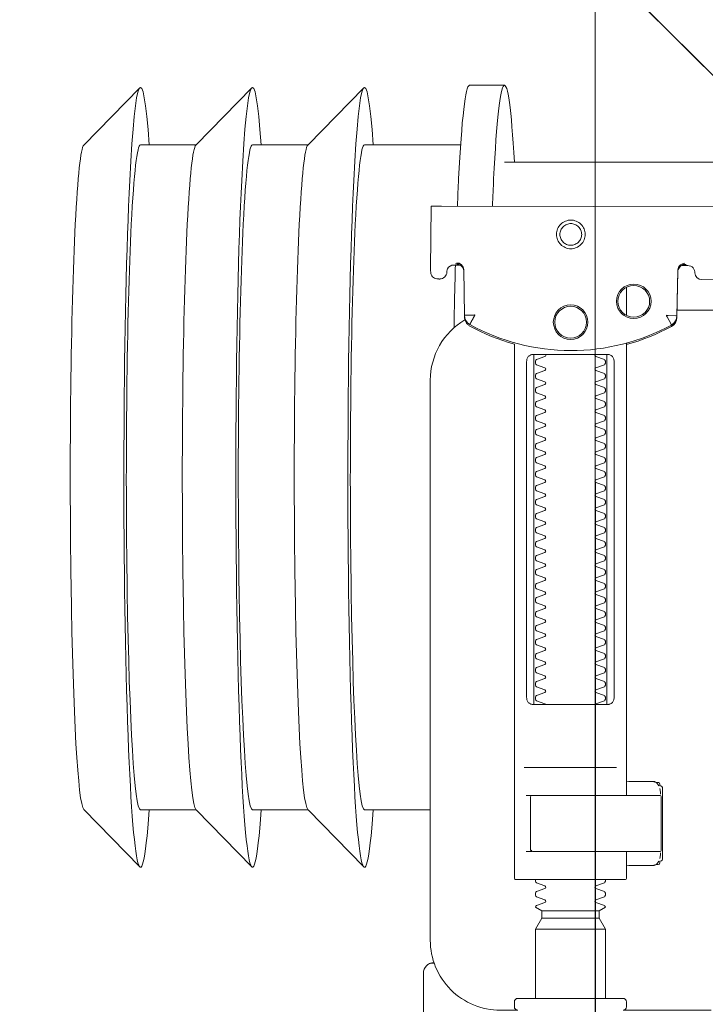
# Model space of a CAD drawing. Header units: millimetres. Extents: x 23192 to 177760, y -399809 to -79279.
# Tile 540 of 656: x 73040 to 73050, y -197899 to -197884. Entities that reach past the tile are written whole.
import ezdxf

# ---------------------------------------------------------------- set-up
doc = ezdxf.new("R2010")
doc.units = ezdxf.units.MM
doc.layers.get('0').update_dxf_attribs({"lineweight": 0})
doc.layers.add('!! wymiary osi', color=250, linetype='Continuous', lineweight=9)
doc.layers.add('!!_@ wypos sanit nd', color=7, linetype='Continuous', lineweight=0, plot=False)
doc.styles.add('TXT', font='simplex.shx')
doc.dimstyles.new('DIM50', dxfattribs={"dimscale": 5, "dimtxt": 2.5, "dimasz": 1.5, "dimexe": 0, "dimexo": 0, "dimgap": 0.5, "dimtad": 1, "dimdec": 4, "dimrnd": 0.5, "dimdsep": 46, "dimtxsty": 'TXT', "dimblk1": 'TICK1', "dimblk2": 'TICK1', "dimsah": 1, "dimcen": 0, "dimse1": 1, "dimse2": 1, "dimclrd": 1, "dimclre": 7, "dimclrt": 9, "dimadec": 0, "dimazin": 0, "dimtfac": 1, "dimtdec": 4, "dimtmove": 2, "dimatfit": 3, "dimldrblk": 'TICK1', "dimfxl": 1, "dimtolj": 1, "dimarcsym": 0})

# ---------------------------------------------------------------- blocks, each defined once
blk = doc.blocks.new('A$Cff2eaf8b')
for points in [[(-0.24945, 0.09108), (-0.24147, 0.09927)], [(-0.24136, 0.09113), (-0.23342, 0.09113), (-0.22548, 0.09927)], [(-0.22538, 0.09113), (-0.21743, 0.09113), (-0.2095, 0.09927)], [(-0.18941, 0.09963), (-0.19441, 0.09963)], [(-0.19567, 0.09113), (-0.20939, 0.09113)], [(-0.18941, 0.08863), (-0.04454, 0.08863), (-0.04035, 0.08853), (-0.03617, 0.08824), (-0.032, 0.08775), (-0.02786, 0.08707), (-0.02376, 0.08619), (-0.0197, 0.08513), (-0.0157, 0.08388), (-0.01176, 0.08244), (-0.00789, 0.08082), (-0.0041, 0.07902), (-0.0004, 0.07705), (0.0032, 0.0749), (0.0067, 0.0726), (0.01009, 0.07012), (0.01337, 0.0675)], [(-0.19839, 0.08237), (-0.11148, 0.08219)], [(-0.19594, 0.07411), (-0.19609, 0.07411), (-0.19639, 0.07411), (-0.19593, 0.07402), (-0.19578, 0.07396), (-0.19564, 0.07387), (-0.19551, 0.07376), (-0.1954, 0.07363), (-0.19532, 0.07349), (-0.19526, 0.07333), (-0.19523, 0.07317)], [(-0.16479, 0.06647), (-0.16466, 0.07302), (-0.16465, 0.07318), (-0.16461, 0.07333), (-0.16454, 0.07348), (-0.16445, 0.07361), (-0.16435, 0.07373), (-0.16422, 0.07383), (-0.16409, 0.07391), (-0.16394, 0.07396), (-0.16349, 0.07404), (-0.1638, 0.07405), (-0.16395, 0.07405)], [(-0.172, 0.07079), (-0.172, 0.06674)], [(0.16493, 0.0675), (-0.16477, 0.0675)], [(-0.172, 0.06279), (-0.172, -0.00182)], [(-0.1852, 0.06018), (-0.1852, 0.01218)], [(-0.1748, 0.01218), (-0.1748, 0.06018)], [(-0.17342, 0.00218), (-0.18659, 0.00218)], [(-0.172, 0.00012), (-0.17167, 0.00018), (-0.1682, 0.00018), (-0.1681, 0.00018), (-0.16799, 0.00016), (-0.16789, 0.00007), (-0.16779, 0.00006), (-0.16762, 0.00005), (-0.16752, 0.00005), (-0.16741, 0.00003), (-0.1673, -0.00004), (-0.16725, -0.00018), (-0.16725, -0.00044), (-0.16711, -0.00046), (-0.16701, -0.0005), (-0.16693, -0.00056), (-0.16688, -0.0007), (-0.16688, -0.01094), (-0.16692, -0.01107), (-0.16701, -0.01115), (-0.16725, -0.0112), (-0.16725, -0.01147), (-0.16728, -0.01157), (-0.16735, -0.01164), (-0.16746, -0.01168), (-0.16762, -0.01169), (-0.16775, -0.0117), (-0.16789, -0.01172), (-0.16797, -0.01179), (-0.16807, -0.01182), (-0.1682, -0.01182), (-0.17167, -0.01182), (-0.172, -0.01177)], [(-0.16829, 0.00017), (-0.16772, 0.00003), (-0.16738, -0.00042)], [(-0.16723, -0.00083), (-0.16714, -0.00136), (-0.16713, -0.00163)], [(-0.18633, -0.00182), (-0.17526, -0.00182), (-0.17367, -0.00182)], [(-0.24945, -0.00383), (-0.24147, -0.01202)], [(-0.24136, -0.00387), (-0.23342, -0.00387), (-0.22548, -0.01202)], [(-0.22538, -0.00387), (-0.21743, -0.00387), (-0.2095, -0.01202)], [(-0.2, -0.00387), (-0.20939, -0.00387)], [(-0.18633, -0.00982), (-0.18551, -0.00982), (-0.18567, -0.00972), (-0.1857, -0.00962)], [(-0.16738, -0.01122), (-0.16772, -0.01167), (-0.16829, -0.01182)], [(-0.16713, -0.01002), (-0.16714, -0.01028), (-0.16723, -0.01081)], [(-0.1841, -0.0183), (-0.1759, -0.0183)], [(-0.1759, -0.01936), (-0.1841, -0.01936)], [(-0.175, -0.02092), (-0.185, -0.02092)], [(-0.20001, -0.0258), (-0.19988, -0.02576), (-0.19976, -0.02573), (-0.19963, -0.02571), (-0.19948, -0.02571)], [(-0.20099, -0.02721), (-0.20099, -0.0722)]]:
    blk.add_lwpolyline(points)
for points in [[(-0.19989, 0.08236), (-0.19995, 0.07336, 0.009369), (-0.19994, 0.07293), (-0.19992, 0.07276), (-0.19986, 0.07259), (-0.19979, 0.07243), (-0.19968, 0.07229), (-0.19955, 0.07217), (-0.19941, 0.07208), (-0.19924, 0.07201), (-0.19908, 0.07197), (-0.19895, 0.07196), (-0.1988, 0.07196)], [(-0.16413, 0.07389), (-0.16324, 0.07389), (-0.16303, 0.07386), (-0.16283, 0.0738), (-0.16264, 0.07369), (-0.16249, 0.07354), (-0.16237, 0.07337), (-0.16228, 0.07317), (-0.16225, 0.07297, 0.002299), (-0.16224, 0.07285, 0.40455), (-0.16124, 0.07188), (-0.11145, 0.07178)], [(-0.19576, 0.07395), (-0.19665, 0.07395, 0.282591), (-0.19754, 0.0734), (-0.19758, 0.07331), (-0.19761, 0.0732), (-0.19763, 0.07311), (-0.19764, 0.07296, -0.415352), (-0.19865, 0.07196)], [(-0.19623, 0.07426), (-0.19588, 0.0742), (-0.19555, 0.07399), (-0.19533, 0.07367), (-0.19523, 0.07332), (-0.19513, 0.06676), (-0.19513, 0.0667, 0.265347), (-0.19435, 0.06544, 0.125711), (-0.17997, 0.06173, 0.125711), (-0.16558, 0.06538, 0.26954), (-0.1648, 0.06667), (-0.16467, 0.07322), (-0.16464, 0.07344), (-0.16456, 0.07365), (-0.16444, 0.07383), (-0.16428, 0.07399), (-0.1641, 0.0741), (-0.16389, 0.07417), (-0.16368, 0.0742)], [(-0.15993, -0.0325), (-0.17249, -0.0325, 0.405519), (-0.172, -0.032), (-0.172, -0.0313, 0.414214), (-0.1725, -0.0308), (-0.1875, -0.0308, 0.414214), (-0.188, -0.0313), (-0.188, -0.032, 0.405519), (-0.18751, -0.0325), (-0.19, -0.0325, -0.414214), (-0.2, -0.0225), (-0.2, 0.0575, -0.266001), (-0.19506, 0.06612)], [(-0.19513, 0.06651), (-0.19511, 0.06632), (-0.19509, 0.06622), (-0.19506, 0.06612), (-0.19503, 0.06602), (-0.19498, 0.06592), (-0.19493, 0.06582), (-0.19488, 0.06573), (-0.19482, 0.06564), (-0.19475, 0.06556), (-0.19468, 0.06548), (-0.1946, 0.06541), (-0.19452, 0.06535), (-0.19443, 0.06529), (-0.19434, 0.06524), (-0.19358, 0.06483), (-0.19281, 0.06445), (-0.19203, 0.0641), (-0.19125, 0.06376), (-0.19045, 0.06345), (-0.18964, 0.06316), (-0.18882, 0.06289), (-0.188, 0.06265), (-0.188, -0.01362, 0.414214), (-0.1878, -0.01382), (-0.17545, -0.01382), (-0.1722, -0.01382, 0.414214), (-0.172, -0.01362), (-0.172, -0.00982)], [(-0.172, 0.0626), (-0.17117, 0.06284), (-0.17034, 0.0631), (-0.16952, 0.06339), (-0.16872, 0.0637), (-0.16792, 0.06404), (-0.16713, 0.06439), (-0.16635, 0.06477), (-0.16558, 0.06518), (-0.16557, 0.06518, 0.269546), (-0.16479, 0.06647)], [(-0.18353, 0.01118, 0.182836), (-0.18364, 0.01127), (-0.18485, 0.01168, 0.050055), (-0.185, 0.01194), (-0.185, 0.01222, 0.050055), (-0.18485, 0.01248), (-0.18364, 0.01289, 0.719897), (-0.18364, 0.01327), (-0.18485, 0.01368, 0.050055), (-0.185, 0.01394), (-0.185, 0.01422, 0.050055), (-0.18485, 0.01448), (-0.18364, 0.01489, 0.719897), (-0.18364, 0.01527), (-0.18485, 0.01568, 0.050055), (-0.185, 0.01594), (-0.185, 0.01622, 0.050055), (-0.18485, 0.01648), (-0.18364, 0.01689, 0.719897), (-0.18364, 0.01727), (-0.18485, 0.01768, 0.050055), (-0.185, 0.01794), (-0.185, 0.01822, 0.050055), (-0.18485, 0.01848), (-0.18364, 0.01889, 0.719897), (-0.18364, 0.01927), (-0.18485, 0.01968, 0.050055), (-0.185, 0.01994), (-0.185, 0.02022, 0.050055), (-0.18485, 0.02048), (-0.18364, 0.02089, 0.719897), (-0.18364, 0.02127), (-0.18485, 0.02168, 0.050055), (-0.185, 0.02194), (-0.185, 0.02222, 0.050055), (-0.18485, 0.02248), (-0.18364, 0.02289, 0.719897), (-0.18364, 0.02327), (-0.18485, 0.02368, 0.050055), (-0.185, 0.02394), (-0.185, 0.02422, 0.050055), (-0.18485, 0.02448), (-0.18364, 0.02489, 0.719897), (-0.18364, 0.02527), (-0.18485, 0.02568, 0.050055), (-0.185, 0.02594), (-0.185, 0.02622, 0.050055), (-0.18485, 0.02648), (-0.18364, 0.02689, 0.719897), (-0.18364, 0.02727), (-0.18485, 0.02768, 0.050055), (-0.185, 0.02794), (-0.185, 0.02822, 0.050055), (-0.18485, 0.02848), (-0.18364, 0.02889, 0.719897), (-0.18364, 0.02927), (-0.18485, 0.02968, 0.050055), (-0.185, 0.02994), (-0.185, 0.03022, 0.050055), (-0.18485, 0.03048), (-0.18364, 0.03089, 0.719897), (-0.18364, 0.03127), (-0.18485, 0.03168, 0.050055), (-0.185, 0.03194), (-0.185, 0.03222, 0.050055), (-0.18485, 0.03248), (-0.18364, 0.03289, 0.719897), (-0.18364, 0.03327), (-0.18485, 0.03368, 0.050055), (-0.185, 0.03394), (-0.185, 0.03422, 0.050055), (-0.18485, 0.03448), (-0.18364, 0.03489, 0.719897), (-0.18364, 0.03527), (-0.18485, 0.03568, 0.050055), (-0.185, 0.03594), (-0.185, 0.03622, 0.050055), (-0.18485, 0.03648), (-0.18364, 0.03689, 0.719897), (-0.18364, 0.03727), (-0.18485, 0.03768, 0.050055), (-0.185, 0.03794), (-0.185, 0.03822, 0.050055), (-0.18485, 0.03848), (-0.18364, 0.03889, 0.719897), (-0.18364, 0.03927), (-0.18485, 0.03968, 0.050055), (-0.185, 0.03994), (-0.185, 0.04022, 0.050055), (-0.18485, 0.04048), (-0.18364, 0.04089, 0.719897), (-0.18364, 0.04127), (-0.18485, 0.04168, 0.050055), (-0.185, 0.04194), (-0.185, 0.04222, 0.050055), (-0.18485, 0.04248), (-0.18364, 0.04289, 0.719897), (-0.18364, 0.04327), (-0.18485, 0.04368, 0.050055), (-0.185, 0.04394), (-0.185, 0.04422, 0.050055), (-0.18485, 0.04448), (-0.18364, 0.04489, 0.719897), (-0.18364, 0.04527), (-0.18485, 0.04568, 0.050055), (-0.185, 0.04594), (-0.185, 0.04622, 0.050055), (-0.18485, 0.04648), (-0.18364, 0.04689, 0.719897), (-0.18364, 0.04727), (-0.18485, 0.04768, 0.050055), (-0.185, 0.04794), (-0.185, 0.04822, 0.050055), (-0.18485, 0.04848), (-0.18364, 0.04889, 0.719897), (-0.18364, 0.04927), (-0.18485, 0.04968, 0.050055), (-0.185, 0.04994), (-0.185, 0.05022, 0.050055), (-0.18485, 0.05048), (-0.18364, 0.05089, 0.719897), (-0.18364, 0.05127), (-0.18485, 0.05168, 0.050055), (-0.185, 0.05194), (-0.185, 0.05222, 0.050055), (-0.18485, 0.05248), (-0.18364, 0.05289, 0.719897), (-0.18364, 0.05327), (-0.18485, 0.05368, 0.050055), (-0.185, 0.05394), (-0.185, 0.05422, 0.050055), (-0.18485, 0.05448), (-0.18364, 0.05489, 0.719897), (-0.18364, 0.05527), (-0.18485, 0.05568, 0.050055), (-0.185, 0.05594), (-0.185, 0.05622, 0.050055), (-0.18485, 0.05648), (-0.18364, 0.05689, 0.719897), (-0.18364, 0.05727), (-0.18485, 0.05768, 0.050055), (-0.185, 0.05794), (-0.185, 0.05822, 0.050055), (-0.18485, 0.05848), (-0.18364, 0.05889, 0.719897), (-0.18364, 0.05927), (-0.18485, 0.05968, 0.050055), (-0.185, 0.05994), (-0.185, 0.06022, 0.050055), (-0.18485, 0.06048), (-0.18364, 0.06089, 0.474594), (-0.18353, 0.06118)], [(-0.17647, 0.06118, 0.474594), (-0.17636, 0.06089), (-0.17515, 0.06048, 0.050055), (-0.175, 0.06022), (-0.175, 0.05994, 0.050055), (-0.17515, 0.05968), (-0.17636, 0.05927, 0.719897), (-0.17636, 0.05889), (-0.17515, 0.05848, 0.050055), (-0.175, 0.05822), (-0.175, 0.05794, 0.050055), (-0.17515, 0.05768), (-0.17636, 0.05727, 0.719897), (-0.17636, 0.05689), (-0.17515, 0.05648, 0.050055), (-0.175, 0.05622), (-0.175, 0.05594, 0.050055), (-0.17515, 0.05568), (-0.17636, 0.05527, 0.719897), (-0.17636, 0.05489), (-0.17515, 0.05448, 0.050055), (-0.175, 0.05422), (-0.175, 0.05394, 0.050055), (-0.17515, 0.05368), (-0.17636, 0.05327, 0.719897), (-0.17636, 0.05289), (-0.17515, 0.05248, 0.050055), (-0.175, 0.05222), (-0.175, 0.05194, 0.050055), (-0.17515, 0.05168), (-0.17636, 0.05127, 0.719897), (-0.17636, 0.05089), (-0.17515, 0.05048, 0.050055), (-0.175, 0.05022), (-0.175, 0.04994, 0.050055), (-0.17515, 0.04968), (-0.17636, 0.04927, 0.719897), (-0.17636, 0.04889), (-0.17515, 0.04848, 0.050055), (-0.175, 0.04822), (-0.175, 0.04794, 0.050055), (-0.17515, 0.04768), (-0.17636, 0.04727, 0.719897), (-0.17636, 0.04689), (-0.17515, 0.04648, 0.050055), (-0.175, 0.04622), (-0.175, 0.04594, 0.050055), (-0.17515, 0.04568), (-0.17636, 0.04527, 0.719897), (-0.17636, 0.04489), (-0.17515, 0.04448, 0.050055), (-0.175, 0.04422), (-0.175, 0.04394, 0.050055), (-0.17515, 0.04368), (-0.17636, 0.04327, 0.719897), (-0.17636, 0.04289), (-0.17515, 0.04248, 0.050055), (-0.175, 0.04222), (-0.175, 0.04194, 0.050055), (-0.17515, 0.04168), (-0.17636, 0.04127, 0.719897), (-0.17636, 0.04089), (-0.17515, 0.04048, 0.050055), (-0.175, 0.04022), (-0.175, 0.03994, 0.050055), (-0.17515, 0.03968), (-0.17636, 0.03927, 0.719897), (-0.17636, 0.03889), (-0.17515, 0.03848, 0.050055), (-0.175, 0.03822), (-0.175, 0.03794, 0.050055), (-0.17515, 0.03768), (-0.17636, 0.03727, 0.719897), (-0.17636, 0.03689), (-0.17515, 0.03648, 0.050055), (-0.175, 0.03622), (-0.175, 0.03594, 0.050055), (-0.17515, 0.03568), (-0.17636, 0.03527, 0.719897), (-0.17636, 0.03489), (-0.17515, 0.03448, 0.050055), (-0.175, 0.03422), (-0.175, 0.03394, 0.050055), (-0.17515, 0.03368), (-0.17636, 0.03327, 0.719897), (-0.17636, 0.03289), (-0.17515, 0.03248, 0.050055), (-0.175, 0.03222), (-0.175, 0.03194, 0.050055), (-0.17515, 0.03168), (-0.17636, 0.03127, 0.719897), (-0.17636, 0.03089), (-0.17515, 0.03048, 0.050055), (-0.175, 0.03022), (-0.175, 0.02994, 0.050055), (-0.17515, 0.02968), (-0.17636, 0.02927, 0.719897), (-0.17636, 0.02889), (-0.17515, 0.02848, 0.050055), (-0.175, 0.02822), (-0.175, 0.02794, 0.050055), (-0.17515, 0.02768), (-0.17636, 0.02727, 0.719897), (-0.17636, 0.02689), (-0.17515, 0.02648, 0.050055), (-0.175, 0.02622), (-0.175, 0.02594, 0.050055), (-0.17515, 0.02568), (-0.17636, 0.02527, 0.719897), (-0.17636, 0.02489), (-0.17515, 0.02448, 0.050055), (-0.175, 0.02422), (-0.175, 0.02394, 0.050055), (-0.17515, 0.02368), (-0.17636, 0.02327, 0.719897), (-0.17636, 0.02289), (-0.17515, 0.02248, 0.050055), (-0.175, 0.02222), (-0.175, 0.02194, 0.050055), (-0.17515, 0.02168), (-0.17636, 0.02127, 0.719897), (-0.17636, 0.02089), (-0.17515, 0.02048, 0.050055), (-0.175, 0.02022), (-0.175, 0.01994, 0.050055), (-0.17515, 0.01968), (-0.17636, 0.01927, 0.719897), (-0.17636, 0.01889), (-0.17515, 0.01848, 0.050055), (-0.175, 0.01822), (-0.175, 0.01794, 0.050055), (-0.17515, 0.01768), (-0.17636, 0.01727, 0.719897), (-0.17636, 0.01689), (-0.17515, 0.01648, 0.050055), (-0.175, 0.01622), (-0.175, 0.01594, 0.050055), (-0.17515, 0.01568), (-0.17636, 0.01527, 0.719897), (-0.17636, 0.01489), (-0.17515, 0.01448, 0.050055), (-0.175, 0.01422), (-0.175, 0.01394, 0.050055), (-0.17515, 0.01368), (-0.17636, 0.01327, 0.719897), (-0.17636, 0.01289), (-0.17515, 0.01248, 0.050055), (-0.175, 0.01222), (-0.175, 0.01194, 0.050055), (-0.17515, 0.01168), (-0.17636, 0.01127, 0.182836), (-0.17647, 0.01118)], [(-0.1857, -0.00202), (-0.1857, -0.00962), (-0.1857, -0.00202), (-0.18567, -0.00192), (-0.18559, -0.00184), (-0.17696, -0.00182), (-0.16725, -0.00182, -0.414214), (-0.16705, -0.00202), (-0.16705, -0.00962, -0.414214), (-0.16725, -0.00982), (-0.18543, -0.00982), (-0.18553, -0.00978), (-0.1856, -0.00962)], [(-0.185, -0.01382), (-0.185, -0.01406, -0.050055), (-0.18485, -0.01432), (-0.18364, -0.01473, -0.719897), (-0.18364, -0.01511), (-0.18485, -0.01552, -0.050055), (-0.185, -0.01578), (-0.185, -0.01606, -0.050055), (-0.18485, -0.01632), (-0.18364, -0.01673, -0.719897), (-0.18364, -0.01711), (-0.18485, -0.01752, -0.050055), (-0.185, -0.01778), (-0.1841, -0.0183), (-0.1841, -0.01936), (-0.185, -0.02092), (-0.185, -0.0308)], [(-0.175, -0.01382), (-0.175, -0.01406, 0.050055), (-0.17515, -0.01432), (-0.17636, -0.01473, 0.719897), (-0.17636, -0.01511), (-0.17515, -0.01552, 0.050055), (-0.175, -0.01578), (-0.175, -0.01606, 0.050055), (-0.17515, -0.01632), (-0.17636, -0.01673, 0.719897), (-0.17636, -0.01711), (-0.17515, -0.01752, 0.050055), (-0.175, -0.01778), (-0.1759, -0.0183), (-0.1759, -0.01936), (-0.175, -0.02092), (-0.175, -0.0308)], [(-0.20011, -0.02584, 0.091301), (-0.20056, -0.02614, 0.198909), (-0.20099, -0.02721)], [(-0.19945, -0.02578, 0.170835), (-0.20011, -0.02584)]]:
    blk.add_lwpolyline(points, format="xyb")
for points in [[(-0.17994, 0.08038), (-0.17974, 0.08037), (-0.17954, 0.08034), (-0.17935, 0.08029), (-0.17916, 0.08022), (-0.17897, 0.08013), (-0.1788, 0.08003), (-0.17864, 0.07991), (-0.17849, 0.07978), (-0.17836, 0.07963), (-0.17824, 0.07947), (-0.17814, 0.07929), (-0.17805, 0.07911), (-0.17798, 0.07892), (-0.17793, 0.07873), (-0.17791, 0.07853), (-0.1779, 0.07833), (-0.17791, 0.07813), (-0.17794, 0.07793), (-0.17799, 0.07773), (-0.17805, 0.07754), (-0.17814, 0.07736), (-0.17824, 0.07719), (-0.17836, 0.07703), (-0.1785, 0.07688), (-0.17865, 0.07675), (-0.17881, 0.07663), (-0.17898, 0.07652), (-0.17916, 0.07644), (-0.17935, 0.07637), (-0.17955, 0.07632), (-0.17975, 0.07629), (-0.17995, 0.07628), (-0.18015, 0.07629), (-0.18035, 0.07632), (-0.18054, 0.07637), (-0.18073, 0.07644), (-0.18091, 0.07653), (-0.18109, 0.07663), (-0.18125, 0.07675), (-0.18139, 0.07689), (-0.18153, 0.07704), (-0.18165, 0.0772), (-0.18175, 0.07737), (-0.18184, 0.07755), (-0.1819, 0.07774), (-0.18195, 0.07794), (-0.18198, 0.07813), (-0.18199, 0.07834), (-0.18198, 0.07854), (-0.18195, 0.07873), (-0.1819, 0.07893), (-0.18183, 0.07912), (-0.18175, 0.0793), (-0.18164, 0.07947), (-0.18152, 0.07963), (-0.18139, 0.07978), (-0.18124, 0.07992), (-0.18108, 0.08004), (-0.18091, 0.08014), (-0.18072, 0.08022), (-0.18053, 0.08029), (-0.18034, 0.08034), (-0.18014, 0.08037)], [(-0.17994, 0.07987), (-0.17979, 0.07987), (-0.17964, 0.07984), (-0.17949, 0.07981), (-0.17935, 0.07976), (-0.17921, 0.07969), (-0.17908, 0.07961), (-0.17896, 0.07952), (-0.17885, 0.07942), (-0.17874, 0.07931), (-0.17865, 0.07918), (-0.17858, 0.07905), (-0.17851, 0.07892), (-0.17846, 0.07877), (-0.17842, 0.07862), (-0.1784, 0.07847), (-0.17839, 0.07832), (-0.1784, 0.07817), (-0.17842, 0.07802), (-0.17846, 0.07787), (-0.17851, 0.07773), (-0.17858, 0.07759), (-0.17866, 0.07746), (-0.17875, 0.07734), (-0.17885, 0.07723), (-0.17896, 0.07712), (-0.17909, 0.07703), (-0.17922, 0.07696), (-0.17935, 0.07689), (-0.1795, 0.07684), (-0.17964, 0.0768), (-0.1798, 0.07678), (-0.17995, 0.07677), (-0.1801, 0.07678), (-0.18025, 0.07681), (-0.1804, 0.07684), (-0.18054, 0.07689), (-0.18068, 0.07696), (-0.18081, 0.07704), (-0.18093, 0.07713), (-0.18104, 0.07723), (-0.18114, 0.07734), (-0.18123, 0.07747), (-0.18131, 0.0776), (-0.18138, 0.07773), (-0.18143, 0.07788), (-0.18146, 0.07803), (-0.18149, 0.07818), (-0.18149, 0.07833), (-0.18149, 0.07848), (-0.18146, 0.07863), (-0.18143, 0.07878), (-0.18137, 0.07892), (-0.18131, 0.07906), (-0.18123, 0.07919), (-0.18114, 0.07931), (-0.18104, 0.07942), (-0.18092, 0.07952), (-0.1808, 0.07962), (-0.18067, 0.07969), (-0.18053, 0.07976), (-0.18039, 0.07981), (-0.18024, 0.07985), (-0.18009, 0.07987)], [(-0.17471, 0.06118), (-0.17462, 0.06118), (-0.17454, 0.06117), (-0.17445, 0.06115), (-0.17437, 0.06113), (-0.17428, 0.06109), (-0.1742, 0.06105), (-0.17413, 0.061), (-0.17406, 0.06095), (-0.174, 0.06088), (-0.17394, 0.06081), (-0.17389, 0.06072), (-0.17384, 0.06062), (-0.17381, 0.06052), (-0.17378, 0.06041), (-0.17376, 0.06029), (-0.17376, 0.06018), (-0.17376, 0.01218), (-0.17376, 0.01206), (-0.17378, 0.01195), (-0.17381, 0.01184), (-0.17384, 0.01173), (-0.17389, 0.01164), (-0.17394, 0.01155), (-0.174, 0.01148), (-0.17406, 0.01141), (-0.17413, 0.01135), (-0.1742, 0.01131), (-0.17428, 0.01126), (-0.17437, 0.01123), (-0.17445, 0.01121), (-0.17454, 0.01119), (-0.17462, 0.01118), (-0.17471, 0.01118), (-0.18529, 0.01118), (-0.18538, 0.01118), (-0.18547, 0.01119), (-0.18555, 0.01121), (-0.18564, 0.01123), (-0.18572, 0.01126), (-0.1858, 0.01131), (-0.18587, 0.01135), (-0.18594, 0.01141), (-0.18601, 0.01148), (-0.18606, 0.01155), (-0.18612, 0.01164), (-0.18616, 0.01173), (-0.1862, 0.01184), (-0.18623, 0.01195), (-0.18624, 0.01206), (-0.18625, 0.01218), (-0.18625, 0.06018), (-0.18624, 0.06029), (-0.18623, 0.06041), (-0.1862, 0.06052), (-0.18616, 0.06062), (-0.18612, 0.06072), (-0.18606, 0.06081), (-0.18601, 0.06088), (-0.18594, 0.06095), (-0.18587, 0.061), (-0.1858, 0.06105), (-0.18572, 0.06109), (-0.18564, 0.06113), (-0.18555, 0.06115), (-0.18547, 0.06117), (-0.18538, 0.06118), (-0.18529, 0.06118)]]:
    blk.add_lwpolyline(points, close=True)
for points in [[(-0.19436, 0.06548), (-0.19435, 0.06548), (-0.19435, 0.06548), (-0.19435, 0.06548), (-0.19435, 0.06548), (-0.19435, 0.06548), (-0.19435, 0.06548), (-0.19435, 0.06548), (-0.19435, 0.06548), (-0.19435, 0.06548), (-0.19435, 0.06548), (-0.19435, 0.06548), (-0.19435, 0.06548), (-0.19435, 0.06548), (-0.19435, 0.06548), (-0.19435, 0.06548), (-0.19435, 0.06548), (-0.19435, 0.06548), (-0.19435, 0.06548), (-0.19435, 0.06549), (-0.19435, 0.06549), (-0.19435, 0.06549), (-0.19435, 0.06549), (-0.19435, 0.06549), (-0.19435, 0.06549), (-0.19435, 0.0655), (-0.19435, 0.0655), (-0.19434, 0.0655), (-0.19434, 0.06551), (-0.19434, 0.06551), (-0.19434, 0.06552), (-0.19433, 0.06552), (-0.19433, 0.06553), (-0.19433, 0.06553), (-0.19433, 0.06554), (-0.19432, 0.06554), (-0.19432, 0.06555), (-0.19432, 0.06555), (-0.19432, 0.06556), (-0.19431, 0.06556), (-0.19431, 0.06557), (-0.19431, 0.06558), (-0.1943, 0.06558), (-0.1943, 0.06559), (-0.19429, 0.0656), (-0.19429, 0.06561), (-0.19429, 0.06561), (-0.19428, 0.06562), (-0.19428, 0.06563), (-0.19427, 0.06564), (-0.19427, 0.06565), (-0.19426, 0.06566), (-0.19426, 0.06566), (-0.19425, 0.06567), (-0.19425, 0.06568), (-0.19424, 0.06569), (-0.19424, 0.0657), (-0.19423, 0.06571), (-0.19423, 0.06572), (-0.19422, 0.06573), (-0.19422, 0.06574), (-0.19421, 0.06575), (-0.1942, 0.06576), (-0.1942, 0.06578), (-0.19419, 0.06579), (-0.19419, 0.0658), (-0.19418, 0.06581), (-0.19417, 0.06582), (-0.19417, 0.06583), (-0.19416, 0.06585), (-0.19415, 0.06586), (-0.19414, 0.06588), (-0.19413, 0.06591), (-0.19411, 0.06594), (-0.1941, 0.06596), (-0.19408, 0.06599), (-0.19407, 0.06602), (-0.19405, 0.06605), (-0.19395, 0.06623), (-0.19393, 0.06626), (-0.1939, 0.06633), (-0.19388, 0.06636), (-0.19386, 0.0664), (-0.19384, 0.06643), (-0.19382, 0.06646), (-0.1938, 0.0665), (-0.19378, 0.06653), (-0.19377, 0.06657), (-0.19376, 0.06659), (-0.19375, 0.0666), (-0.19375, 0.0666), (-0.19374, 0.06662), (-0.19373, 0.06663), (-0.19372, 0.06664), (-0.19372, 0.06665), (-0.19371, 0.06666), (-0.19371, 0.06667), (-0.19371, 0.06667), (-0.1937, 0.06668), (-0.1937, 0.06668), (-0.1937, 0.06668), (-0.1937, 0.06669), (-0.1937, 0.06669), (-0.1937, 0.0667), (-0.19369, 0.06671), (-0.19369, 0.06671), (-0.19369, 0.06672), (-0.19368, 0.06672), (-0.19368, 0.06672), (-0.19368, 0.06673), (-0.19367, 0.06673), (-0.19367, 0.06674), (-0.19367, 0.06674), (-0.19366, 0.06674), (-0.19365, 0.06675), (-0.19365, 0.06675), (-0.19364, 0.06676), (-0.19364, 0.06676), (-0.19364, 0.06676), (-0.19364, 0.06677), (-0.19363, 0.06677), (-0.19363, 0.06678), (-0.19363, 0.06678), (-0.19363, 0.06678), (-0.19363, 0.06679), (-0.19363, 0.06679), (-0.19363, 0.0668), (-0.19363, 0.0668), (-0.19363, 0.06681), (-0.19364, 0.06681), (-0.19364, 0.06681), (-0.19364, 0.06682), (-0.19364, 0.06682), (-0.19364, 0.06682), (-0.19365, 0.06682), (-0.19365, 0.06682), (-0.19365, 0.06682), (-0.19365, 0.06682), (-0.19365, 0.06682), (-0.19366, 0.06682), (-0.19366, 0.06682), (-0.19366, 0.06682), (-0.19366, 0.06682), (-0.19366, 0.06682), (-0.19367, 0.06682), (-0.19367, 0.06682), (-0.19367, 0.06682), (-0.19367, 0.06682), (-0.19367, 0.06682), (-0.19368, 0.06682), (-0.19368, 0.06682), (-0.19369, 0.06682), (-0.19369, 0.06682), (-0.19369, 0.06681), (-0.1937, 0.06681), (-0.1937, 0.06681), (-0.19371, 0.06681), (-0.19371, 0.06681), (-0.19371, 0.06681), (-0.19371, 0.06681), (-0.19372, 0.0668), (-0.19372, 0.0668), (-0.19373, 0.0668), (-0.19373, 0.0668), (-0.19374, 0.0668), (-0.19374, 0.0668), (-0.19374, 0.0668), (-0.19375, 0.0668), (-0.19375, 0.06681), (-0.19376, 0.06681), (-0.19376, 0.06681), (-0.19377, 0.06681), (-0.19377, 0.06681), (-0.19377, 0.06681), (-0.19377, 0.06681), (-0.19378, 0.06681), (-0.19378, 0.06681), (-0.19378, 0.06681), (-0.19378, 0.06681), (-0.19379, 0.06681), (-0.19379, 0.06681), (-0.19379, 0.06681), (-0.19379, 0.06681), (-0.1938, 0.06681), (-0.1938, 0.06681), (-0.19381, 0.06681), (-0.19381, 0.06681), (-0.19382, 0.06681), (-0.19383, 0.06681), (-0.19383, 0.06681), (-0.19384, 0.06681), (-0.19385, 0.06681), (-0.19385, 0.06681), (-0.19386, 0.06681), (-0.19387, 0.06681), (-0.19388, 0.06681), (-0.19389, 0.06681), (-0.19389, 0.0668), (-0.1939, 0.0668), (-0.19391, 0.0668), (-0.19392, 0.0668), (-0.19397, 0.0668), (-0.19398, 0.0668), (-0.19399, 0.0668), (-0.194, 0.0668), (-0.19401, 0.0668), (-0.19402, 0.0668), (-0.19403, 0.0668), (-0.19405, 0.0668), (-0.19406, 0.0668), (-0.19407, 0.0668), (-0.19408, 0.0668), (-0.19409, 0.0668), (-0.1941, 0.0668), (-0.19412, 0.0668), (-0.19417, 0.0668), (-0.19419, 0.0668), (-0.19421, 0.0668), (-0.19424, 0.0668), (-0.19426, 0.0668), (-0.19429, 0.0668), (-0.19431, 0.0668), (-0.19433, 0.0668), (-0.19436, 0.0668), (-0.19438, 0.06679), (-0.19455, 0.06679), (-0.19457, 0.06679), (-0.19459, 0.06679), (-0.19461, 0.06679), (-0.19463, 0.06679), (-0.19464, 0.06679), (-0.19465, 0.06679), (-0.19466, 0.06679), (-0.19467, 0.06679), (-0.19468, 0.06679), (-0.19469, 0.06679), (-0.1947, 0.06679), (-0.19471, 0.06679), (-0.19472, 0.06679), (-0.19473, 0.06679), (-0.19474, 0.06679), (-0.19474, 0.06679), (-0.19475, 0.06679), (-0.19476, 0.06679), (-0.19477, 0.06679), (-0.19478, 0.06679), (-0.19479, 0.06679), (-0.1948, 0.06679), (-0.1948, 0.06679), (-0.19481, 0.06679), (-0.19482, 0.06678), (-0.19483, 0.06678), (-0.19484, 0.06678), (-0.19484, 0.06678), (-0.19485, 0.06678), (-0.19486, 0.06678), (-0.19487, 0.06678), (-0.19487, 0.06678), (-0.19488, 0.06678), (-0.19489, 0.06678), (-0.1949, 0.06678), (-0.1949, 0.06678), (-0.19491, 0.06678), (-0.19492, 0.06678), (-0.19492, 0.06678), (-0.19493, 0.06678), (-0.19494, 0.06678), (-0.19494, 0.06678), (-0.19495, 0.06678), (-0.19496, 0.06678), (-0.19496, 0.06678), (-0.19497, 0.06678), (-0.19499, 0.06678), (-0.19499, 0.06678), (-0.195, 0.06678), (-0.195, 0.06678), (-0.19501, 0.06678), (-0.19501, 0.06678), (-0.19502, 0.06678), (-0.19502, 0.06678), (-0.19503, 0.06678), (-0.19503, 0.06678), (-0.19504, 0.06678), (-0.19504, 0.06678), (-0.19505, 0.06678), (-0.19505, 0.06678), (-0.19505, 0.06678), (-0.19506, 0.06678), (-0.19506, 0.06678), (-0.19507, 0.06678), (-0.19507, 0.06678), (-0.19507, 0.06678), (-0.19508, 0.06678), (-0.19508, 0.06678), (-0.19508, 0.06678), (-0.19509, 0.06678), (-0.19509, 0.06678), (-0.19509, 0.06678), (-0.1951, 0.06678), (-0.1951, 0.06678), (-0.1951, 0.06678), (-0.19511, 0.06678), (-0.19511, 0.06678), (-0.19511, 0.06678), (-0.19511, 0.06678), (-0.19511, 0.06678), (-0.19512, 0.06678), (-0.19512, 0.06678), (-0.19512, 0.06678), (-0.19512, 0.06678), (-0.19512, 0.06678), (-0.19512, 0.06678), (-0.19513, 0.06678), (-0.19513, 0.06677), (-0.19513, 0.06677), (-0.19513, 0.06677), (-0.19513, 0.06677), (-0.19513, 0.06677), (-0.19513, 0.06677), (-0.19513, 0.06677), (-0.19513, 0.06677), (-0.19513, 0.06677), (-0.19513, 0.06677), (-0.19513, 0.06677), (-0.19513, 0.06677), (-0.19513, 0.06677), (-0.19513, 0.06677), (-0.19513, 0.06677), (-0.19513, 0.06678), (-0.19513, 0.06678), (-0.19513, 0.06678), (-0.19513, 0.06678), (-0.19513, 0.06678), (-0.19513, 0.06678), (-0.19513, 0.06678), (-0.19513, 0.06678), (-0.19513, 0.06678), (-0.19513, 0.06678), (-0.19513, 0.06678), (-0.19513, 0.06678), (-0.19513, 0.06678), (-0.19513, 0.06678), (-0.19513, 0.06678), (-0.19513, 0.06677), (-0.19513, 0.06677, 0.269547)], [(-0.1648, 0.06671), (-0.16481, 0.06671), (-0.16485, 0.06672), (-0.16497, 0.06672), (-0.16603, 0.06675), (-0.16612, 0.06675), (-0.16616, 0.06675), (-0.1662, 0.06675), (-0.16623, 0.06676), (-0.16627, 0.06677), (-0.1663, 0.06675), (-0.1663, 0.06672), (-0.16628, 0.0667), (-0.16625, 0.06667), (-0.16623, 0.06663), (-0.16622, 0.0666), (-0.1662, 0.06657), (-0.16561, 0.06549), (-0.1656, 0.06545), (-0.16558, 0.06542, 0.269546)]]:
    blk.add_lwpolyline(points, format="xyb", close=True)
for centre, radius in [((-0.17096, 0.06877), 0.00247), ((-0.17096, 0.06877), 0.00227), ((-0.17997, 0.06579), 0.00247), ((-0.17997, 0.06579), 0.00227)]:
    blk.add_circle(centre, radius)
for centre, major_axis, ratio, start_param, end_param in [((-0.18941, 0.04363), (0, 0.056), 0.04256, 5.645661, 6.988802), ((-0.24136, 0.04363), (0, 0.0557), 0.04256, 5.733752, 6.988802), ((-0.22538, 0.04363), (0, 0.0557), 0.04256, 5.733752, 6.988802), ((-0.20939, 0.04363), (0, 0.0557), 0.04256, 5.733752, 6.988802), ((-0.19441, 0.04363), (0, 0.056), 0.04256, 0, 0.705617), ((-0.24936, 0.04363), (0, 0.0475), 0.04256, 0.043665, 0.705617), ((-0.24136, 0.04363), (0, 0.0475), 0.04256, 0, 0.705617), ((-0.23337, 0.04363), (0, 0.0475), 0.04256, 0.043665, 0.705617), ((-0.22538, 0.04363), (0, 0.0475), 0.04256, 0, 0.705617), ((-0.21739, 0.04363), (0, 0.0475), 0.04256, 0.043665, 0.705617), ((-0.20939, 0.04363), (0, 0.0475), 0.04256, 0, 0.705617), ((-0.24136, 0.04363), (0, 0.0557), 0.04256, 0.705617, 3.691026), ((-0.22538, 0.04363), (0, 0.0557), 0.04256, 0.705617, 3.691026), ((-0.20939, 0.04363), (0, 0.0557), 0.04256, 0.705617, 3.691026), ((-0.19441, 0.04363), (0, 0.056), 0.04256, 0.705617, 0.806963), ((-0.18941, 0.04363), (0, 0.056), 0.04256, 0.705617, 0.807212), ((-0.19839, 0.08235), (-0.0015, 0), 0.008726, 4.712674, 6.283151), ((-0.24936, 0.04363), (0, 0.0475), 0.04256, 0.705617, 3.097928), ((-0.24136, 0.04363), (0, 0.0475), 0.04256, 0.705617, 3.141593), ((-0.23337, 0.04363), (0, 0.0475), 0.04256, 0.705617, 3.097928), ((-0.22538, 0.04363), (0, 0.0475), 0.04256, 0.705617, 3.141593), ((-0.21739, 0.04363), (0, 0.0475), 0.04256, 0.705617, 3.097928), ((-0.20939, 0.04363), (0, 0.0475), 0.04256, 0.705617, 3.141593), ((-0.19664, 0.07495), (-0.000002, -0.001), 0.000289, 6.274459, 6.283185), ((-0.19441, 0.04363), (0, 0.056), 0.04256, 0.998527, 1.179108), ((-0.16324, 0.07489), (-0.000002, -0.001), 0.000289, 6.274459, 6.283185), ((-0.19879, 0.07296), (-0.000011, -0.001), 0.706875, 0, 0.012337), ((-0.19844, 0.07196), (-0.000501, 0.000001), 0.008726, 0.786107, 1.14947), ((-0.19864, 0.07296), (-0.000006, -0.001), 0.408573, 0, 0.00956), ((-0.19463, 0.06658), (-0.0005, -0.000008), 0.017454, 0, 0.000137), ((-0.1653, 0.06668), (0.0005, -0.00001), 0.000006, 6.282744, 6.283185), ((-0.1852, 0.06018), (0, 0.001), 0.000289, 4.712389, 6.283185), ((-0.1748, 0.06018), (0, -0.001), 0.000289, 1.570796, 3.141593), ((-0.1852, 0.01218), (0, -0.001), 0.000289, 0, 1.570796), ((-0.1748, 0.01218), (0, -0.001), 0.000289, 0, 1.570796), ((-0.16763, -0.00015), (0.000004, 0.0002), 0.133184, 0.00502, 0.005026), ((-0.16723, -0.00065), (0.000013, 0.0002), 0.223, 0.006306, 0.006351), ((-0.16723, -0.011), (0.000013, -0.0002), 0.223, 6.276731, 6.276777), ((-0.16763, -0.01149), (0.000004, -0.0002), 0.133184, 6.278107, 6.278112)]:
    blk.add_ellipse(centre, major_axis=major_axis, ratio=ratio, start_param=start_param, end_param=end_param)
blk = doc.blocks.new('TICK1')
at = {"color": 0}
for p, q in [((0, -1.4), (0, 1.4)), ((0, 0), (-1, 0))]:
    blk.add_line(p, q, dxfattribs=at)
at = {"color": 2}
blk.add_line((-1, -1), (1, 1), dxfattribs=at)
blk = doc.blocks.new('*D4180')
at = {"layer": '!! wymiary osi', "color": 1, "lineweight": -2, "transparency": 16777216}
blk.add_line((73048.278, -197858.088), (73048.278, -197876.088), dxfattribs=at)
at = {"layer": 'DEFPOINTS', "color": 0, "transparency": 16777216}
for p in [(73131.333, -197850.588), (73048.278, -197883.588), (73116.423, -197883.588)]:
    blk.add_point(p, dxfattribs=at)
at = {"layer": '!! wymiary osi', "color": 1, "lineweight": -2, "transparency": 16777216, "xscale": 7.5, "yscale": 7.5, "zscale": 7.5}
for p, rotation in [((73048.278, -197850.588), 90), ((73048.278, -197883.588), 270)]:
    blk.add_blockref('TICK1', p, dxfattribs=dict(at, rotation=rotation))
at = {"layer": '!! wymiary osi', "color": 9, "transparency": 16777216, "insert": (73039.528, -197867.088), "char_height": 12.5, "attachment_point": 5, "rotation": 90, "style": 'TXT'}
blk.add_mtext('\\A1;33', dxfattribs=at)
blk = doc.blocks.new('*D4181')
at = {"layer": '!! wymiary osi', "color": 1, "lineweight": -2, "transparency": 16777216}
blk.add_line((73048.278, -197891.088), (73048.278, -198047.088), dxfattribs=at)
at = {"layer": 'DEFPOINTS', "color": 0, "transparency": 16777216}
for p in [(73116.423, -197883.588), (73048.278, -198054.588), (73116.423, -198054.588)]:
    blk.add_point(p, dxfattribs=at)
at = {"layer": '!! wymiary osi', "color": 1, "lineweight": -2, "transparency": 16777216, "xscale": 7.5, "yscale": 7.5, "zscale": 7.5}
for p, rotation in [((73048.278, -197883.588), 90), ((73048.278, -198054.588), 270)]:
    blk.add_blockref('TICK1', p, dxfattribs=dict(at, rotation=rotation))
at = {"layer": '!! wymiary osi', "color": 9, "transparency": 16777216, "insert": (73039.528, -197969.088), "char_height": 12.5, "attachment_point": 5, "rotation": 90, "style": 'TXT'}
blk.add_mtext('\\A1;171', dxfattribs=at)

msp = doc.modelspace()

# ---------------------------------------------------------------- block references
at = {"layer": '!!_@ wypos sanit nd', "xscale": 100, "yscale": 100, "zscale": 100}
msp.add_blockref('A$Cff2eaf8b', (73065.92327, -197895.3703), dxfattribs=at)

# ---------------------------------------------------------------- dimensions: what is measured, and where the dimension line sits
at = {"layer": '!! wymiary osi'}
for base, p1, p2, picture, middle in [((73048.27769, -197883.5883), (73131.33334, -197850.5883), (73116.42327, -197883.5883), '*D4180', (73039.52769, -197867.0883)), ((73048.27769, -198054.5883), (73116.42327, -197883.5883), (73116.42327, -198054.5883), '*D4181', (73039.52769, -197969.0883))]:
    dim = msp.add_linear_dim(base=base, p1=p1, p2=p2, angle=90, dimstyle='DIM50', dxfattribs=at)
    dim.commit()
    dim.dimension.update_dxf_attribs({"geometry": picture, "text_midpoint": middle})

doc.saveas('drawing.dxf')
